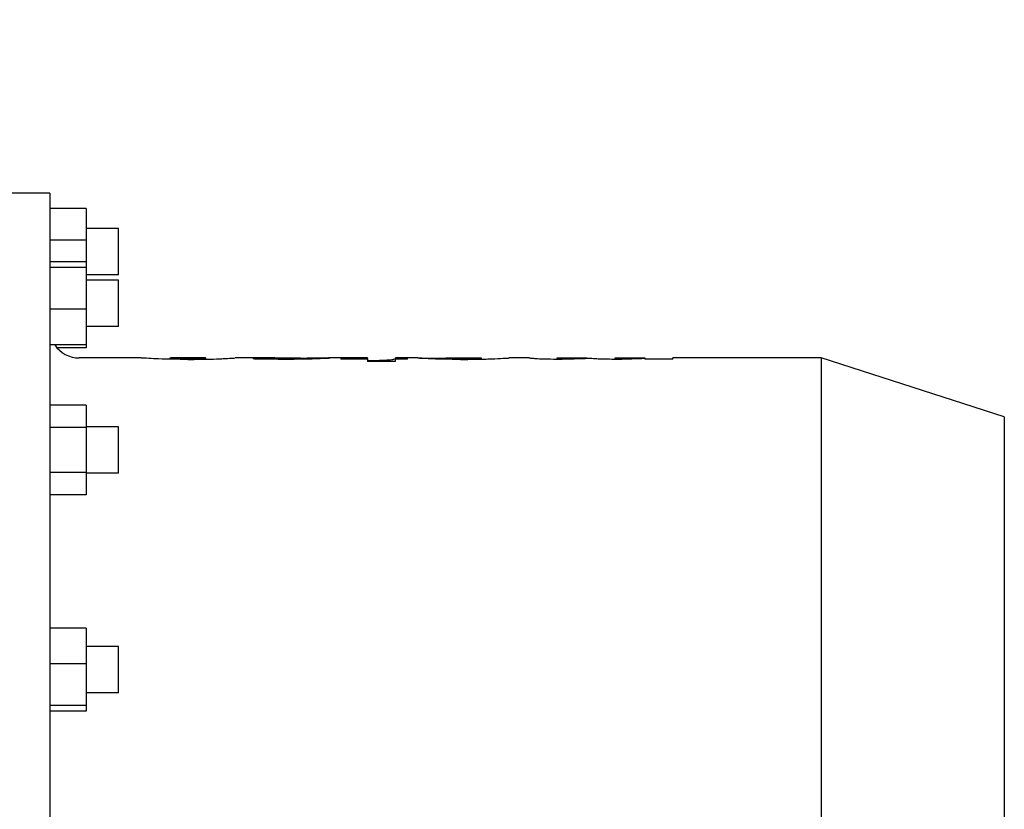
# Model space of a CAD drawing. Header units: inches. Extents: x 24 to 1128, y -69 to 748.
# Tile 302 of 656: x 353 to 361, y 627 to 634. Entities that reach past the tile are written whole.
import ezdxf

# ---------------------------------------------------------------- set-up
doc = ezdxf.new("R2010")
doc.units = ezdxf.units.IN
doc.header["$LTSCALE"] = 32
doc.header["$MEASUREMENT"] = 0
doc.layers.add('Dimension (ANSI)', color=7, linetype='Continuous', lineweight=25)
doc.layers.add('Visible (ANSI)', color=7, linetype='Continuous', lineweight=30)
doc.styles.add('Note Text (ANSI)', font='tahoma.ttf')
doc.dimstyles.new('SB Fraction-16 (ANSI)', dxfattribs={"dimscale": 32, "dimtxt": 0.125, "dimasz": 0.098425, "dimexe": 0.125, "dimexo": 0.0625, "dimgap": 0.031496, "dimtad": 0, "dimtih": 1, "dimtoh": 1, "dimdec": 4, "dimrnd": 1e-08, "dimzin": 0, "dimdsep": 46, "dimlunit": 5, "dimtxsty": 'Note Text (ANSI)', "dimcen": 0.09, "dimdle": 0.393701, "dimclrd": 256, "dimclre": 256, "dimclrt": 256, "dimadec": 0, "dimazin": 3, "dimtfac": 0.96, "dimtofl": 0, "dimtmove": 0, "dimatfit": 3, "dimfxl": 1, "dimfrac": 2, "dimtolj": 1, "dimtzin": 12, "dimlwd": -1, "dimlwe": -1, "dimarcsym": 0})

# ---------------------------------------------------------------- blocks, each defined once
blk = doc.blocks.new('*D18')
at = {"layer": 'Defpoints', "color": 0, "transparency": 16777216}
for p in [(480.2806, 692.6685), (328.4743, 544.6685), (480.2806, 544.6685)]:
    blk.add_point(p, dxfattribs=at)
at = {"layer": 'Dimension (ANSI)', "transparency": 16777216}
for p, q in [((478.2806, 692.6685), (324.4743, 692.6685)), ((328.4743, 689.5189), (328.4743, 626.7677)), ((328.4743, 547.8181), (328.4743, 620.5693)), ((478.2806, 544.6685), (324.4743, 544.6685))]:
    blk.add_line(p, q, dxfattribs=at)
for points in [[(327.9494, 689.5189), (328.9993, 689.5189), (328.4743, 692.6685)], [(327.9494, 547.8181), (328.9993, 547.8181), (328.4743, 544.6685)]]:
    blk.add_solid(points, dxfattribs=at)
at = {"layer": 'Dimension (ANSI)', "transparency": 16777216, "insert": (324.3723, 625.7599), "char_height": 4, "attachment_point": 1, "style": 'Note Text (ANSI)'}
blk.add_mtext('\\A1;148', dxfattribs=at)

msp = doc.modelspace()

# ---------------------------------------------------------------- linework, layer by layer
at = {"layer": 'Visible (ANSI)'}
for p, q in [((353.10463, 632.27953), (352.66163, 632.27953)), ((353.10463, 632.27953), (353.10463, 619.71753)), ((353.41263, 632.15013), (353.10463, 632.15013)), ((353.41263, 632.15013), (353.41263, 631.87906)), ((353.68863, 631.97683), (353.41263, 631.97683)), ((353.68863, 631.58283), (353.68863, 631.97683)), ((353.41263, 631.87906), (353.10463, 631.87906)), ((353.41263, 631.87906), (353.41263, 631.69394)), ((353.41263, 631.69394), (353.10463, 631.69394)), ((353.41263, 631.69394), (353.41263, 631.6439)), ((353.41263, 631.6439), (353.10463, 631.6439)), ((353.41263, 631.6439), (353.41263, 631.28972)), ((353.68863, 631.58283), (353.41263, 631.58283)), ((353.68863, 631.53676), (353.41263, 631.53676)), ((353.68863, 631.14276), (353.68863, 631.53676)), ((353.41263, 631.28972), (353.10463, 631.28972)), ((353.41263, 631.28972), (353.41263, 630.98558)), ((353.68863, 631.14276), (353.41263, 631.14276)), ((353.41263, 630.98558), (353.10463, 630.98558)), ((353.41263, 630.95968), (353.16495, 630.95968)), ((353.41263, 630.98558), (353.41263, 630.95968)), ((353.87993, 630.87253), (353.35463, 630.87253)), ((354.13009, 630.86217), (354.13009, 630.87213)), ((354.43084, 630.87253), (354.13296, 630.87253)), ((354.17281, 630.86149), (354.17281, 630.87099)), ((354.28199, 630.86081), (354.28199, 630.86945)), ((354.38879, 630.86147), (354.38879, 630.87091)), ((354.43389, 630.8622), (354.43389, 630.87213)), ((354.94345, 630.87253), (354.68401, 630.87253)), ((354.83895, 630.87156), (354.83895, 630.86419)), ((354.83895, 630.87156), (354.85893, 630.87156)), ((354.85893, 630.86371), (354.85893, 630.87156)), ((355.1109, 630.86082), (355.1109, 630.86945)), ((355.24401, 630.86156), (355.24401, 630.87119)), ((355.30058, 630.86251), (355.30058, 630.87048)), ((355.81363, 630.87253), (355.48294, 630.87253)), ((355.58578, 630.87029), (355.58578, 630.8625)), ((355.58578, 630.87029), (355.81363, 630.87029)), ((355.81363, 630.8625), (355.58578, 630.8625)), ((355.81363, 630.87253), (355.81363, 630.87029)), ((355.81363, 630.8625), (355.81363, 630.87029)), ((355.81363, 630.8625), (355.81363, 630.84389)), ((356.05414, 630.84389), (355.81363, 630.84389)), ((356.05414, 630.87029), (356.05414, 630.87253)), ((356.24444, 630.87253), (356.05414, 630.87253)), ((356.05414, 630.87029), (356.1554, 630.87029)), ((356.05414, 630.8625), (356.05414, 630.87029)), ((356.1554, 630.8625), (356.05414, 630.8625)), ((356.05414, 630.84389), (356.05414, 630.8625)), ((356.1554, 630.8625), (356.1554, 630.87029)), ((356.25868, 630.87139), (356.48452, 630.87139)), ((356.48452, 630.8617), (356.48452, 630.87241)), ((356.78911, 630.87241), (356.48452, 630.87241)), ((356.6287, 630.86085), (356.6287, 630.86945)), ((356.78911, 630.86278), (356.78911, 630.87241)), ((357.19338, 630.87253), (357.02485, 630.87253)), ((357.19338, 630.87253), (357.19338, 630.87222)), ((357.43389, 630.86083), (357.43389, 630.87221)), ((357.4346, 630.87253), (357.68705, 630.87253)), ((357.4507, 630.86084), (357.4507, 630.87147)), ((357.55711, 630.86256), (357.55711, 630.87029)), ((357.68705, 630.87253), (357.68705, 630.87145)), ((357.68705, 630.86708), (357.68705, 630.87145)), ((357.92756, 630.86083), (357.92756, 630.87221)), ((357.92831, 630.87253), (358.18072, 630.87253)), ((357.94516, 630.86083), (357.94516, 630.87147)), ((358.05078, 630.86233), (358.05078, 630.87029)), ((358.18072, 630.87253), (358.18072, 630.87145)), ((358.18072, 630.8669), (358.18072, 630.87145)), ((358.18072, 630.8669), (358.18072, 630.8625)), ((358.42123, 630.8625), (358.18072, 630.8625)), ((358.42123, 630.8625), (358.42123, 630.87253)), ((359.68763, 630.87253), (358.42123, 630.87253)), ((359.68763, 630.87253), (359.68763, 621.12453)), ((361.24963, 630.37003), (359.68763, 630.87253)), ((353.41263, 630.46989), (353.10463, 630.46989)), ((353.41263, 630.46989), (353.41263, 630.27821)), ((361.24963, 630.37003), (361.24963, 621.62703)), ((353.41263, 630.27821), (353.10463, 630.27821)), ((353.68863, 630.28353), (353.41263, 630.28353)), ((353.41263, 630.27821), (353.41263, 629.89485)), ((353.68863, 629.88953), (353.68863, 630.28353)), ((353.41263, 629.89485), (353.10463, 629.89485)), ((353.41263, 629.89485), (353.41263, 629.70317)), ((353.68863, 629.88953), (353.41263, 629.88953)), ((353.41263, 629.70317), (353.10463, 629.70317)), ((353.41263, 628.56512), (353.10463, 628.56512)), ((353.41263, 628.56512), (353.41263, 628.26098)), ((353.68863, 628.40794), (353.41263, 628.40794)), ((353.68863, 628.01394), (353.68863, 628.40794)), ((353.41263, 628.26098), (353.10463, 628.26098)), ((353.41263, 628.26098), (353.41263, 627.9068)), ((353.68863, 628.01394), (353.41263, 628.01394)), ((353.41263, 627.9068), (353.10463, 627.9068)), ((353.41263, 627.9068), (353.41263, 627.85676)), ((353.41263, 627.85676), (353.10463, 627.85676))]:
    msp.add_line(p, q, dxfattribs=at)
msp.add_arc((353.35463, 631.12253), 0.25, 213.216102, 270, dxfattribs=at)
for points, knots in [([(354.28199, 630.86081), (354.25343, 630.86084), (354.22738, 630.86087), (354.16421, 630.86156), (354.13352, 630.86202), (354.04421, 630.86421), (354.00902, 630.86583), (353.96231, 630.86802), (353.93417, 630.86958), (353.90448, 630.87135), (353.89303, 630.87208), (353.88279, 630.87249), (353.88113, 630.87253), (353.87996, 630.87253)], [-1.04734881, -1.04734881, -1.04734881, -1.04734881, -0.85487369, -0.85487369, -0.72960537, -0.72960537, -0.51562942, -0.51562942, -0.22809069, -0.22809069, -0.11747386, -0.11747386, -0.08452508, -0.08452508, -0.08452508, -0.08452508]), ([(354.13009, 630.87213), (354.13053, 630.87247), (354.13099, 630.87263), (354.13906, 630.87238), (354.14328, 630.87219), (354.15749, 630.87156), (354.16625, 630.87123), (354.17281, 630.87099)], [-0.25774075, -0.25774075, -0.25774075, -0.25774075, -0.14796547, -0.14796547, -0.08869086, -0.08869086, 0, 0, 0, 0]), ([(354.17281, 630.87099), (354.1797, 630.87077), (354.18691, 630.87051), (354.21027, 630.86999), (354.22233, 630.86982), (354.25331, 630.86948), (354.27181, 630.86946), (354.28199, 630.86945)], [-0.15222439, -0.15222439, -0.15222439, -0.15222439, -0.11432199, -0.11432199, -0.07762292, -0.07762292, 0, 0, 0, 0]), ([(354.28199, 630.86081), (354.30775, 630.86084), (354.32839, 630.86086), (354.37653, 630.8613), (354.4031, 630.86162), (354.48586, 630.86317), (354.52221, 630.86458), (354.56439, 630.86629), (354.58063, 630.86704), (354.63169, 630.8696), (354.65112, 630.87085), (354.67378, 630.87219), (354.68027, 630.87256), (354.68373, 630.87255)], [0, 0, 0, 0, 0.1963092, 0.1963092, 0.3301654, 0.3301654, 0.6089311, 0.6089311, 0.8114283, 0.8114283, 1.3124118, 1.3124118, 1.8129057, 1.8129057, 1.8129057, 1.8129057]), ([(354.28199, 630.86945), (354.29206, 630.86946), (354.30274, 630.86947), (354.33935, 630.86971), (354.35178, 630.86995), (354.37033, 630.87034), (354.38044, 630.87066), (354.38879, 630.87091)], [-0.15757877, -0.15757877, -0.15757877, -0.15757877, -0.13481741, -0.13481741, -0.09705454, -0.09705454, 0, 0, 0, 0]), ([(354.38879, 630.87091), (354.39574, 630.87116), (354.40554, 630.87155), (354.43244, 630.87271), (354.43339, 630.87266), (354.43389, 630.87213)], [-0.4988748, -0.4988748, -0.4988748, -0.4988748, -0.3185993, -0.3185993, 0, 0, 0, 0]), ([(355.11802, 630.86081), (355.08045, 630.86084), (355.03233, 630.86089), (354.93442, 630.8623), (354.9151, 630.86261), (354.8666, 630.8635), (354.85483, 630.8638), (354.83895, 630.86419)], [-0.56712356, -0.56712356, -0.56712356, -0.56712356, -0.21913121, -0.21913121, -0.13127582, -0.13127582, 0, 0, 0, 0]), ([(354.85893, 630.87156), (354.86698, 630.87146), (354.87503, 630.87135), (354.88324, 630.87125), (354.8841, 630.87124), (354.88496, 630.87122), (354.88582, 630.87121), (354.88644, 630.87121), (354.88706, 630.8712), (354.88767, 630.87119), (354.89468, 630.8711), (354.90181, 630.87101), (354.90903, 630.87092), (354.91078, 630.8709), (354.91254, 630.87088), (354.91431, 630.87086), (354.91539, 630.87084), (354.91648, 630.87083), (354.91757, 630.87082), (354.92654, 630.87071), (354.93559, 630.8706), (354.94476, 630.8705), (354.94597, 630.87048), (354.94718, 630.87047), (354.94839, 630.87046), (354.95728, 630.87036), (354.96627, 630.87026), (354.97534, 630.87017), (354.97589, 630.87017), (354.97645, 630.87016), (354.977, 630.87016), (354.97801, 630.87015), (354.97901, 630.87014), (354.98002, 630.87013), (354.98815, 630.87005), (354.99632, 630.86997), (355.00452, 630.86991), (355.00642, 630.86989), (355.00833, 630.86987), (355.01023, 630.86986), (355.01087, 630.86985), (355.01151, 630.86985), (355.01216, 630.86984), (355.01903, 630.86979), (355.02594, 630.86974), (355.03286, 630.8697), (355.03639, 630.86968), (355.03992, 630.86966), (355.04346, 630.86964), (355.04387, 630.86964), (355.04428, 630.86963), (355.04469, 630.86963), (355.05088, 630.8696), (355.05709, 630.86957), (355.06332, 630.86954), (355.06789, 630.86953), (355.07248, 630.86951), (355.07708, 630.8695), (355.07726, 630.8695), (355.07743, 630.8695), (355.07761, 630.8695), (355.08319, 630.86948), (355.08878, 630.86948), (355.09439, 630.86947), (355.09989, 630.86946), (355.1054, 630.86946), (355.1109, 630.86945)], [0, 0, 0, 0, 0.0007194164, 0.0007194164, 0.0007194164, 0.0007946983, 0.0007946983, 0.0007946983, 0.0008483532, 0.0008483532, 0.0008483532, 0.001457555, 0.001457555, 0.001457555, 0.0016054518, 0.0016054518, 0.0016054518, 0.0016967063, 0.0016967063, 0.0016967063, 0.0024463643, 0.0024463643, 0.0024463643, 0.0025450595, 0.0025450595, 0.0025450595, 0.0032690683, 0.0032690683, 0.0032690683, 0.0033134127, 0.0033134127, 0.0033134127, 0.0033934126, 0.0033934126, 0.0033934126, 0.0040410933, 0.0040410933, 0.0040410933, 0.0041912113, 0.0041912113, 0.0041912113, 0.0042417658, 0.0042417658, 0.0042417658, 0.00478284, 0.00478284, 0.00478284, 0.0050581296, 0.0050581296, 0.0050581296, 0.0050901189, 0.0050901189, 0.0050901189, 0.0055714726, 0.0055714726, 0.0055714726, 0.005925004, 0.005925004, 0.005925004, 0.0059384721, 0.0059384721, 0.0059384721, 0.0063668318, 0.0063668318, 0.0063668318, 0.0067868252, 0.0067868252, 0.0067868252, 0.0067868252]), ([(355.14334, 630.87232), (355.13089, 630.87234), (355.11843, 630.87237), (355.10596, 630.87238), (355.105, 630.87239), (355.10404, 630.87239), (355.10308, 630.87239), (355.09073, 630.87241), (355.07837, 630.87242), (355.06601, 630.87243), (355.06491, 630.87244), (355.06381, 630.87244), (355.06272, 630.87244), (355.04987, 630.87245), (355.03703, 630.87247), (355.02427, 630.87248), (355.02366, 630.87248), (355.02305, 630.87248), (355.02244, 630.87248), (355.00908, 630.87249), (354.99581, 630.8725), (354.98254, 630.87251)], [0, 0, 0, 0, 0.0009675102, 0.0009675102, 0.0009675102, 0.0010420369, 0.0010420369, 0.0010420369, 0.0019991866, 0.0019991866, 0.0019991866, 0.0020840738, 0.0020840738, 0.0020840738, 0.0030783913, 0.0030783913, 0.0030783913, 0.0031261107, 0.0031261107, 0.0031261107, 0.0041681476, 0.0041681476, 0.0041681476, 0.0041681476]), ([(355.1109, 630.86945), (355.12572, 630.86946), (355.14095, 630.86948), (355.17823, 630.86966), (355.19389, 630.86983), (355.21355, 630.87007), (355.22328, 630.87024), (355.23503, 630.87054), (355.23837, 630.87067), (355.24321, 630.87094), (355.24351, 630.87107), (355.24401, 630.87119)], [-0.1725012, -0.1725012, -0.1725012, -0.1725012, -0.1476171, -0.1476171, -0.11506601, -0.11506601, -0.06844081, -0.06844081, -0.03903817, -0.03903817, 0, 0, 0, 0]), ([(355.49718, 630.87181), (355.49684, 630.87163), (355.49719, 630.87122), (355.48295, 630.86985), (355.47491, 630.8692), (355.45336, 630.86793), (355.44449, 630.86746), (355.4014, 630.86537), (355.36673, 630.8642), (355.31415, 630.86275), (355.2792, 630.86194), (355.21423, 630.86121), (355.19384, 630.86105), (355.15518, 630.86085), (355.13881, 630.86083), (355.11802, 630.86081)], [-1.5609929, -1.5609929, -1.5609929, -1.5609929, -1.2559038, -1.2559038, -1.0815537, -1.0815537, -0.9843439, -0.9843439, -0.6537414, -0.6537414, -0.2995794, -0.2995794, -0.158443, -0.158443, 0, 0, 0, 0]), ([(355.24401, 630.87119), (355.24394, 630.87122), (355.24387, 630.87125), (355.24378, 630.87128), (355.24369, 630.87131), (355.2436, 630.87134), (355.24347, 630.87136), (355.24335, 630.87139), (355.2432, 630.87142), (355.24301, 630.87145), (355.24296, 630.87145), (355.24289, 630.87146), (355.24283, 630.87147), (355.24276, 630.87148), (355.24268, 630.87149), (355.24261, 630.8715), (355.24238, 630.87152), (355.24213, 630.87154), (355.24186, 630.87156), (355.24157, 630.87159), (355.24125, 630.87161), (355.24093, 630.87163), (355.24058, 630.87165), (355.24021, 630.87166), (355.23983, 630.87168), (355.23978, 630.87168), (355.23972, 630.87169), (355.23966, 630.87169), (355.23934, 630.8717), (355.23902, 630.87172), (355.23871, 630.87173), (355.23849, 630.87174), (355.23828, 630.87174), (355.23807, 630.87175), (355.23748, 630.87177), (355.23683, 630.87179), (355.23613, 630.87181), (355.2355, 630.87182), (355.23483, 630.87184), (355.23412, 630.87186), (355.23334, 630.87187), (355.23251, 630.87189), (355.23164, 630.87191), (355.23081, 630.87192), (355.22994, 630.87193), (355.22905, 630.87195), (355.22885, 630.87195), (355.22865, 630.87195), (355.22845, 630.87196), (355.2282, 630.87196), (355.22791, 630.87196), (355.22758, 630.87197), (355.22728, 630.87197), (355.22694, 630.87197), (355.22657, 630.87198), (355.22604, 630.87199), (355.22543, 630.87199), (355.22471, 630.872), (355.22401, 630.87201), (355.22321, 630.87201), (355.22229, 630.87202), (355.22161, 630.87203), (355.22087, 630.87204), (355.22005, 630.87204), (355.21934, 630.87205), (355.21858, 630.87205), (355.21776, 630.87206), (355.21705, 630.87206), (355.21629, 630.87207), (355.21549, 630.87207), (355.21518, 630.87208), (355.21486, 630.87208), (355.21454, 630.87208), (355.21295, 630.87209), (355.2112, 630.8721), (355.20927, 630.87211), (355.20884, 630.87211), (355.20841, 630.87212), (355.20796, 630.87212), (355.20652, 630.87213), (355.20505, 630.87213), (355.20354, 630.87214), (355.20194, 630.87215), (355.20029, 630.87216), (355.19856, 630.87216), (355.19797, 630.87217), (355.19736, 630.87217), (355.19674, 630.87217), (355.19427, 630.87218), (355.19163, 630.87219), (355.18875, 630.8722), (355.18647, 630.87221), (355.18404, 630.87222), (355.18142, 630.87223), (355.17953, 630.87223), (355.17754, 630.87224), (355.17544, 630.87224), (355.17464, 630.87225), (355.17383, 630.87225), (355.17301, 630.87225), (355.17057, 630.87226), (355.168, 630.87226), (355.16526, 630.87227), (355.16283, 630.87228), (355.16026, 630.87228), (355.15756, 630.87229), (355.15519, 630.8723), (355.15272, 630.8723), (355.15014, 630.87231), (355.14795, 630.87231), (355.14569, 630.87232), (355.14334, 630.87232)], [-1.625379, -1.625379, -1.625379, -1.625379, -1.5526478, -1.5526478, -1.5526478, -1.4821729, -1.4821729, -1.4821729, -1.4145533, -1.4145533, -1.4145533, -1.3932648, -1.3932648, -1.3932648, -1.3715569, -1.3715569, -1.3715569, -1.3090628, -1.3090628, -1.3090628, -1.2421164, -1.2421164, -1.2421164, -1.1689538, -1.1689538, -1.1689538, -1.157716, -1.157716, -1.157716, -1.0952005, -1.0952005, -1.0952005, -1.052136, -1.052136, -1.052136, -0.9294092, -0.9294092, -0.9294092, -0.8186768, -0.8186768, -0.8186768, -0.6951177, -0.6951177, -0.6951177, -0.5773169, -0.5773169, -0.5773169, -0.5512776, -0.5512776, -0.5512776, -0.5186835, -0.5186835, -0.5186835, -0.4899894, -0.4899894, -0.4899894, -0.4499272, -0.4499272, -0.4499272, -0.4110545, -0.4110545, -0.4110545, -0.3822755, -0.3822755, -0.3822755, -0.3573167, -0.3573167, -0.3573167, -0.3355472, -0.3355472, -0.3355472, -0.3272116, -0.3272116, -0.3272116, -0.2858682, -0.2858682, -0.2858682, -0.276737, -0.276737, -0.276737, -0.2470946, -0.2470946, -0.2470946, -0.2158468, -0.2158468, -0.2158468, -0.2050338, -0.2050338, -0.2050338, -0.161696, -0.161696, -0.161696, -0.1272899, -0.1272899, -0.1272899, -0.1023366, -0.1023366, -0.1023366, -0.0928839, -0.0928839, -0.0928839, -0.0650178, -0.0650178, -0.0650178, -0.0401468, -0.0401468, -0.0401468, -0.0183775, -0.0183775, -0.0183775, 0, 0, 0, 0]), ([(355.49718, 630.87181), (355.49683, 630.87205), (355.49644, 630.87233), (355.48762, 630.87254), (355.48166, 630.87256), (355.4535, 630.87229), (355.4318, 630.87195), (355.41406, 630.8717), (355.39441, 630.87141), (355.33598, 630.87076), (355.31138, 630.87056), (355.30058, 630.87048)], [0, 0, 0, 0, 0.10964136, 0.10964136, 0.18045679, 0.18045679, 0.28937497, 0.28937497, 0.33513341, 0.33513341, 0.37391031, 0.37391031, 0.37391031, 0.37391031]), ([(355.81363, 630.85092), (355.82804, 630.851), (355.84339, 630.85113), (355.87952, 630.85168), (355.90919, 630.85222), (355.95696, 630.85417), (355.97548, 630.85514), (355.99883, 630.85689), (356.0051, 630.85746), (356.02758, 630.85987), (356.03604, 630.86147), (356.05098, 630.86468), (356.0537, 630.86662), (356.05414, 630.86817)], [-0.81101528, -0.81101528, -0.81101528, -0.81101528, -0.68490397, -0.68490397, -0.53121302, -0.53121302, -0.44122739, -0.44122739, -0.39792217, -0.39792217, -0.2797475, -0.2797475, 0, 0, 0, 0]), ([(356.60734, 630.86081), (356.58436, 630.86084), (356.56371, 630.86086), (356.51195, 630.86127), (356.48933, 630.8616), (356.42798, 630.86268), (356.39865, 630.86366), (356.34184, 630.86584), (356.31806, 630.86722), (356.28721, 630.86917), (356.27021, 630.87041), (356.2493, 630.87219), (356.24587, 630.87253), (356.24458, 630.87253)], [-1.4802546, -1.4802546, -1.4802546, -1.4802546, -1.3790688, -1.3790688, -1.2730966, -1.2730966, -1.0221659, -1.0221659, -0.6406667, -0.6406667, -0.3028155, -0.3028155, -0.0529719, -0.0529719, -0.0529719, -0.0529719]), ([(356.48452, 630.87241), (356.48556, 630.87229), (356.48656, 630.87205), (356.50003, 630.87131), (356.50784, 630.87098), (356.52565, 630.87042), (356.5365, 630.87018), (356.55342, 630.86989), (356.56551, 630.86972), (356.6009, 630.86947), (356.61402, 630.86946), (356.6287, 630.86945)], [-0.5882766, -0.5882766, -0.5882766, -0.5882766, -0.45209906, -0.45209906, -0.3510627, -0.3510627, -0.23124923, -0.23124923, -0.11190827, -0.11190827, 0, 0, 0, 0]), ([(356.60734, 630.86081), (356.64353, 630.86087), (356.69193, 630.86095), (356.81111, 630.86307), (356.85, 630.86444), (356.90799, 630.86673), (356.94411, 630.86843), (357.00311, 630.87161), (357.01447, 630.87223), (357.0215, 630.87249), (357.02338, 630.87253), (357.02476, 630.87253)], [0, 0, 0, 0, 0.2758512, 0.2758512, 0.5487046, 0.5487046, 0.8416409, 0.8416409, 1.1501198, 1.1501198, 1.32911, 1.32911, 1.32911, 1.32911]), ([(356.6287, 630.86945), (356.64478, 630.86947), (356.66953, 630.86949), (356.72147, 630.87009), (356.73505, 630.87039), (356.75888, 630.87096), (356.76652, 630.87125), (356.783, 630.87191), (356.78672, 630.87225), (356.78911, 630.87241)], [-0.43074539, -0.43074539, -0.43074539, -0.43074539, -0.3476249, -0.3476249, -0.28225128, -0.28225128, -0.18232613, -0.18232613, 0, 0, 0, 0]), ([(357.4414, 630.86081), (357.42113, 630.86085), (357.38763, 630.8609), (357.32887, 630.86212), (357.3058, 630.86281), (357.25938, 630.86502), (357.24393, 630.86613), (357.22305, 630.86783), (357.21102, 630.86901), (357.19509, 630.87129), (357.19385, 630.8719), (357.19338, 630.87222)], [-1.4104958, -1.4104958, -1.4104958, -1.4104958, -0.9633673, -0.9633673, -0.7041242, -0.7041242, -0.4515279, -0.4515279, -0.2175585, -0.2175585, 0, 0, 0, 0]), ([(357.43389, 630.87221), (357.43394, 630.87231), (357.434, 630.87239), (357.43408, 630.87244), (357.43416, 630.87249), (357.43426, 630.87252), (357.43448, 630.87253), (357.43452, 630.87253), (357.43456, 630.87253), (357.4346, 630.87253)], [-0.46501219, -0.46501219, -0.46501219, -0.46501219, -0.38677337, -0.38677337, -0.38677337, -0.31452629, -0.31452629, -0.31452629, -0.30221224, -0.30221224, -0.30221224, -0.30221224]), ([(357.4346, 630.87253), (357.43502, 630.87253), (357.43578, 630.87241), (357.44005, 630.872), (357.44538, 630.87173), (357.4507, 630.87147)], [-0.157175, -0.157175, -0.157175, -0.157175, -0.10193859, -0.10193859, 0, 0, 0, 0]), ([(357.71553, 630.86812), (357.65887, 630.86613), (357.59481, 630.86332), (357.48874, 630.86094), (357.46039, 630.86086), (357.4414, 630.86081)], [-0.38791681, -0.38791681, -0.38791681, -0.38791681, -0.14481352, -0.14481352, 0, 0, 0, 0]), ([(357.4507, 630.87147), (357.45316, 630.87138), (357.45537, 630.87128), (357.46238, 630.87107), (357.46634, 630.87097), (357.4739, 630.87081), (357.48138, 630.87067), (357.5153, 630.87032), (357.53808, 630.8703), (357.55711, 630.87029)], [-0.38096632, -0.38096632, -0.38096632, -0.38096632, -0.30526603, -0.30526603, -0.22917472, -0.22917472, -0.14498985, -0.14498985, 0, 0, 0, 0]), ([(357.55711, 630.87029), (357.57445, 630.87031), (357.58985, 630.87033), (357.63598, 630.87078), (357.66265, 630.87116), (357.68705, 630.87145)], [-0.41841483, -0.41841483, -0.41841483, -0.41841483, -0.21426448, -0.21426448, 0, 0, 0, 0]), ([(357.93567, 630.86081), (357.9169, 630.86085), (357.88976, 630.8609), (357.8205, 630.86226), (357.79933, 630.86316), (357.76565, 630.86464), (357.75323, 630.86539), (357.73164, 630.86679), (357.72386, 630.86747), (357.71553, 630.86812)], [-0.36314179, -0.36314179, -0.36314179, -0.36314179, -0.29249997, -0.29249997, -0.21994867, -0.21994867, -0.13279376, -0.13279376, 0, 0, 0, 0]), ([(357.92756, 630.87221), (357.92761, 630.8723), (357.92767, 630.87238), (357.92774, 630.87243), (357.92774, 630.87243), (357.92775, 630.87244), (357.92775, 630.87244), (357.92782, 630.87249), (357.92789, 630.87252), (357.92813, 630.87253), (357.92814, 630.87253), (357.92814, 630.87253), (357.92815, 630.87253), (357.9282, 630.87253), (357.92825, 630.87253), (357.92831, 630.87253)], [-0.49431464, -0.49431464, -0.49431464, -0.49431464, -0.41144476, -0.41144476, -0.41144476, -0.40432248, -0.40432248, -0.40432248, -0.32741073, -0.32741073, -0.32741073, -0.32519441, -0.32519441, -0.32519441, -0.31069031, -0.31069031, -0.31069031, -0.31069031]), ([(357.92831, 630.87253), (357.92854, 630.87253), (357.92883, 630.87252), (357.92928, 630.87249), (357.92938, 630.87248), (357.92997, 630.87242), (357.93046, 630.87236), (357.93466, 630.87199), (357.93976, 630.87172), (357.94516, 630.87147)], [-0.16109184, -0.16109184, -0.16109184, -0.16109184, -0.13768929, -0.13768929, -0.13073722, -0.13073722, -0.09984067, -0.09984067, 0, 0, 0, 0]), ([(358.18072, 630.8669), (358.14609, 630.86563), (358.11708, 630.8644), (358.04737, 630.86218), (358.02778, 630.86169), (357.97667, 630.8609), (357.95573, 630.86085), (357.93567, 630.86081)], [-0.54590637, -0.54590637, -0.54590637, -0.54590637, -0.27798929, -0.27798929, -0.15293736, -0.15293736, 0, 0, 0, 0]), ([(357.94516, 630.87147), (357.94806, 630.87136), (357.95062, 630.87125), (357.95894, 630.87102), (357.96376, 630.87091), (357.97651, 630.87067), (357.98482, 630.87056), (358.01397, 630.87031), (358.03326, 630.8703), (358.05078, 630.87029)], [-0.35792831, -0.35792831, -0.35792831, -0.35792831, -0.26904358, -0.26904358, -0.20624232, -0.20624232, -0.13353178, -0.13353178, 0, 0, 0, 0]), ([(358.05078, 630.87029), (358.06873, 630.87031), (358.08175, 630.87032), (358.13044, 630.87079), (358.1564, 630.87116), (358.18072, 630.87145)], [-0.40392736, -0.40392736, -0.40392736, -0.40392736, -0.21314265, -0.21314265, 0, 0, 0, 0])]:
    msp.add_open_spline(points, degree=3, knots=knots, dxfattribs=at)
for points in [[(354.98254, 630.87251), (354.96779, 630.87252), (354.95488, 630.87253), (354.94357, 630.87253)], [(355.24401, 630.87008), (355.26559, 630.87021), (355.28176, 630.87034), (355.30058, 630.87048)]]:
    msp.add_open_spline(points, degree=3, dxfattribs=at)

# ---------------------------------------------------------------- dimensions: what is measured, and where the dimension line sits
at = {"layer": 'Dimension (ANSI)'}
dim = msp.add_linear_dim(base=(328.47435, 544.66853), p1=(480.28063, 692.66853), p2=(480.28063, 544.66853), angle=90, dimstyle='SB Fraction-16 (ANSI)', override={"dimgap": 0.031496, "dimdec": 4, "dimtol": 0, "dimlim": 0, "dimtp": 0, "dimtm": 0, "dimtdec": 2, "dimatfit": 1}, dxfattribs=at)
dim.commit()
dim.dimension.update_dxf_attribs({"geometry": '*D18', "text_midpoint": (328.47435, 623.66853), "dimtype": 160})

doc.saveas('drawing.dxf')
